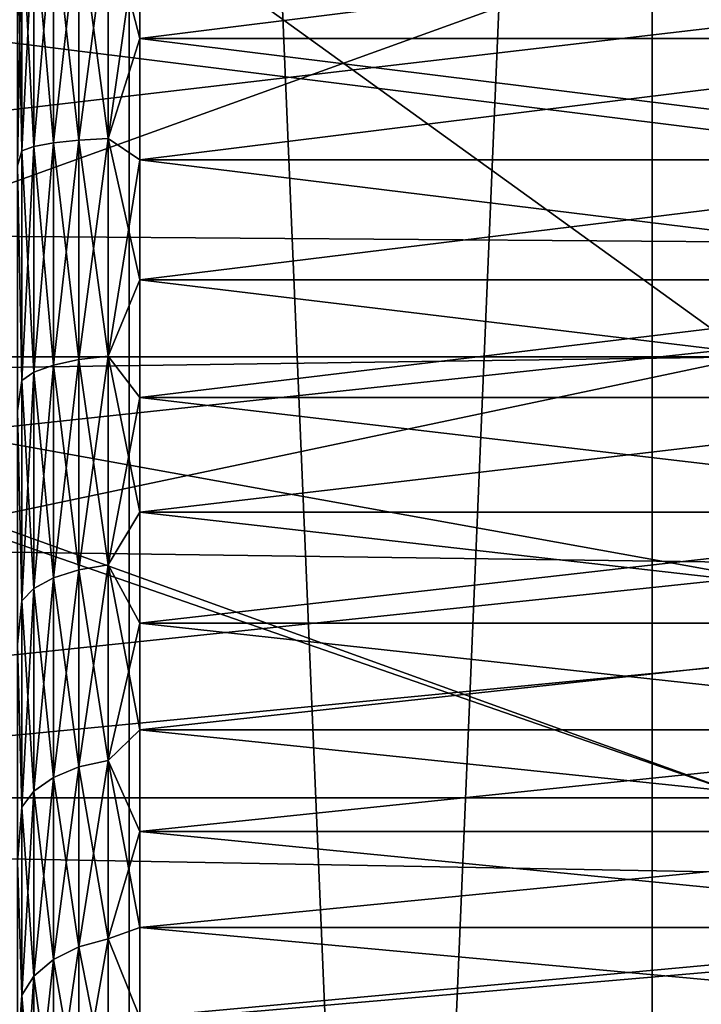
# Model space of a CAD drawing. Header units: metres. Extents: x -109 to 109, y -78 to 121.
# Tile 299 of 656: x -87.2 to -86.08, y 102.24 to 103.86. Entities that reach past the tile are written whole.
import ezdxf

# ---------------------------------------------------------------- set-up
doc = ezdxf.new("R2010")
doc.units = ezdxf.units.M
doc.layers.add('solid_508554_SW0001', color=7, linetype='CONTINUOUS')

msp = doc.modelspace()

# ---------------------------------------------------------------- linework, layer by layer
at = {"layer": 'solid_508554_SW0001'}
for points in [[(-87.758316, 109.825623, -25.499985), (-87.758324, 89.525627, -25.499985), (-87.017212, 89.525627, -24.358774)], [(-87.017204, 109.825623, -39.641228), (-87.017212, 89.525627, -39.641224), (-87.758324, 89.525627, -38.500015)], [(-87.017204, 109.825623, -39.641228), (-87.758324, 89.525627, -38.500015), (-87.758316, 109.825623, -38.500015)], [(-87.758316, 109.825623, -25.499985), (-87.017212, 89.525627, -24.358774), (-87.017204, 109.825623, -24.358772)], [(-87.017204, 109.825623, -24.358772), (-87.017212, 89.525627, -24.358774), (-86.160873, 89.525627, -23.301289)], [(-86.160873, 109.825623, -40.698708), (-86.160873, 89.525627, -40.698711), (-87.017212, 89.525627, -39.641224)], [(-86.160873, 109.825623, -40.698708), (-87.017212, 89.525627, -39.641224), (-87.017204, 109.825623, -39.641228)], [(-87.017204, 109.825623, -24.358772), (-86.160873, 89.525627, -23.301289), (-86.160873, 109.825623, -23.301292)], [(-86.160873, 109.825623, -23.301292), (-86.160873, 89.525627, -23.301289), (-85.198685, 89.525627, -22.339108)], [(-86.160873, 109.825623, -23.301292), (-85.198685, 89.525627, -22.339108), (-85.198708, 109.825623, -22.339127)], [(-85.198708, 109.825623, -41.660873), (-85.198685, 89.525627, -41.660892), (-86.160873, 89.525627, -40.698711)], [(-85.198708, 109.825623, -41.660873), (-86.160873, 89.525627, -40.698711), (-86.160873, 109.825623, -40.698708)], [(-86, 103.30394, -33.25), (-86, 104.025627, -33.25), (-88, 104.747314, -33.25)], [(-86, 104.747314, -30.75), (-86, 104.025627, -30.75), (-88, 103.30394, -30.75)], [(-86, 104.747314, -30.75), (-88, 103.30394, -30.75), (-88, 104.747314, -30.75)], [(-88, 103.30394, -33.25), (-86, 103.30394, -33.25), (-88, 104.747314, -33.25)], [(-88.879906, 103.513763, -35.967113), (-84.5, 103.480965, -35.962746), (-84.5, 104.025627, -36)], [(-88.869316, 104.025627, -36), (-88.879906, 103.513763, -35.967113), (-84.5, 104.025627, -36)], [(-88.879906, 103.513763, -28.032887), (-88.869316, 104.025627, -28), (-84.5, 103.480965, -28.037254)], [(-88.869316, 104.025627, -28), (-84.5, 104.025627, -28), (-84.5, 103.480965, -28.037254)], [(-86, 103.30394, -30.75), (-88, 103.30394, -30.75), (-86, 104.025627, -30.75)], [(-87.193184, 103.641624, -34.670773), (-87.199997, 103.616653, -34.719418), (-87.199997, 104.025627, -34.75)], [(-87.193184, 103.641624, -34.670773), (-87.199997, 104.025627, -34.75), (-87.193184, 104.025627, -34.698235)], [(-87.193184, 104.025627, -29.301764), (-87.199997, 104.025627, -29.25), (-87.199997, 103.616646, -29.280582)], [(-87.193184, 103.641624, -29.329227), (-87.193184, 104.025627, -29.301764), (-87.199997, 103.616646, -29.280582)], [(-87.193184, 103.641624, -29.329227), (-87.17318, 104.025627, -29.350046), (-87.193184, 104.025627, -29.301764)], [(-87.193184, 103.641624, -29.329227), (-87.17318, 103.648499, -29.377018), (-87.17318, 104.025627, -29.350046)], [(-87.17318, 103.648499, -34.622982), (-87.193184, 104.025627, -34.698235), (-87.17318, 104.025627, -34.649956)], [(-87.193184, 103.641624, -34.670773), (-87.193184, 104.025627, -34.698235), (-87.17318, 103.648499, -34.622982)], [(-87.17318, 103.648499, -29.377018), (-87.14135, 104.025627, -29.391495), (-87.17318, 104.025627, -29.350046)], [(-87.17318, 103.648499, -29.377018), (-87.14135, 103.654396, -29.418047), (-87.14135, 104.025627, -29.391495)], [(-87.14135, 103.654396, -34.581955), (-87.17318, 104.025627, -34.649956), (-87.14135, 104.025627, -34.608505)], [(-87.17318, 103.648499, -34.622982), (-87.17318, 104.025627, -34.649956), (-87.14135, 103.654396, -34.581955)], [(-87.14135, 103.654396, -29.418047), (-87.099861, 104.025627, -29.423283), (-87.14135, 104.025627, -29.391495)], [(-87.14135, 103.654396, -29.418047), (-87.099861, 103.65892, -29.449511), (-87.099861, 104.025627, -29.423283)], [(-87.099861, 103.65892, -34.550488), (-87.14135, 104.025627, -34.608505), (-87.099861, 104.025627, -34.576717)], [(-87.14135, 103.654396, -34.581955), (-87.14135, 104.025627, -34.608505), (-87.099861, 103.65892, -34.550488)], [(-87.099861, 103.65892, -29.449511), (-87.051559, 104.025627, -29.443239), (-87.099861, 104.025627, -29.423283)], [(-87.099861, 103.65892, -29.449511), (-87.051559, 103.661758, -29.469263), (-87.051559, 104.025627, -29.443239)], [(-87.051559, 103.661758, -34.530735), (-87.099861, 104.025627, -34.576717), (-87.051559, 104.025627, -34.556759)], [(-87.099861, 103.65892, -34.550488), (-87.099861, 104.025627, -34.576717), (-87.051559, 103.661758, -34.530735)], [(-87.051559, 104.025627, -34.556759), (-87, 104.025627, -34.549999), (-87, 103.825554, -34.542141)], [(-87.051559, 103.661758, -34.530735), (-87.051559, 104.025627, -34.556759), (-87, 103.825554, -34.542141)], [(-87.051559, 103.661758, -29.469263), (-87, 103.825554, -29.457861), (-87, 104.025627, -29.450001)], [(-87.051559, 103.661758, -29.469263), (-87, 104.025627, -29.450001), (-87.051559, 104.025627, -29.443239)], [(-85.400002, 103.825554, -34.542141), (-87, 104.025627, -34.549999), (-85.400002, 104.025627, -34.549999)], [(-85.400002, 103.825554, -34.542141), (-87, 103.825554, -34.542141), (-87, 104.025627, -34.549999)], [(-85.400002, 104.025627, -29.450001), (-87, 104.025627, -29.450001), (-87, 103.825554, -29.457861)], [(-85.400002, 103.825554, -29.457861), (-85.400002, 104.025627, -29.450001), (-87, 103.825554, -29.457861)], [(-87.051559, 103.661758, -34.530735), (-87, 103.825554, -34.542141), (-87, 103.626717, -34.518604)], [(-87.051559, 103.661758, -29.469263), (-87, 103.626717, -29.481396), (-87, 103.825554, -29.457861)], [(-85.400002, 103.626717, -34.518604), (-87, 103.626717, -34.518604), (-87, 103.825554, -34.542141)], [(-85.400002, 103.825554, -34.542141), (-85.400002, 103.626717, -34.518604), (-87, 103.825554, -34.542141)], [(-85.400002, 103.825554, -29.457861), (-87, 103.825554, -29.457861), (-87, 103.626717, -29.481396)], [(-85.400002, 103.626717, -29.481396), (-85.400002, 103.825554, -29.457861), (-87, 103.626717, -29.481396)], [(-87.17318, 103.648499, -34.622982), (-87.14135, 103.654396, -34.581955), (-87.14135, 103.290726, -34.502842)], [(-87.17318, 103.279045, -29.457388), (-87.14135, 103.290726, -29.497158), (-87.14135, 103.654396, -29.418047)], [(-87.17318, 103.648499, -29.377018), (-87.17318, 103.279045, -29.457388), (-87.14135, 103.654396, -29.418047)], [(-87.14135, 103.654396, -34.581955), (-87.099861, 103.65892, -34.550488), (-87.099861, 103.299683, -34.47234)], [(-87.14135, 103.290726, -29.497158), (-87.099861, 103.299683, -29.527658), (-87.099861, 103.65892, -29.449511)], [(-87.14135, 103.654396, -29.418047), (-87.14135, 103.290726, -29.497158), (-87.099861, 103.65892, -29.449511)], [(-87.14135, 103.290726, -34.502842), (-87.14135, 103.654396, -34.581955), (-87.099861, 103.299683, -34.47234)], [(-87.099861, 103.65892, -34.550488), (-87.051559, 103.661758, -34.530735), (-87.051559, 103.305305, -34.453194)], [(-87.099861, 103.299683, -29.527658), (-87.051559, 103.305305, -29.546806), (-87.051559, 103.661758, -29.469263)], [(-87.099861, 103.65892, -29.449511), (-87.099861, 103.299683, -29.527658), (-87.051559, 103.661758, -29.469263)], [(-87.099861, 103.299683, -34.47234), (-87.099861, 103.65892, -34.550488), (-87.051559, 103.305305, -34.453194)], [(-87.051559, 103.661758, -34.530735), (-87, 103.626717, -34.518604), (-87, 103.430336, -34.479542)], [(-87.051559, 103.305305, -34.453194), (-87.051559, 103.661758, -34.530735), (-87, 103.430336, -34.479542)], [(-87.051559, 103.661758, -29.469263), (-87.051559, 103.305305, -29.546806), (-87, 103.626717, -29.481396)], [(-87.193184, 103.641624, -29.329227), (-87.199997, 103.616646, -29.280582), (-87.193184, 103.265442, -29.411062)], [(-87.193184, 103.265442, -34.58894), (-87.199997, 103.616653, -34.719418), (-87.193184, 103.641624, -34.670773)], [(-87.193184, 103.641624, -34.670773), (-87.17318, 103.648499, -34.622982), (-87.17318, 103.279045, -34.542614)], [(-87.193184, 103.265442, -29.411062), (-87.17318, 103.279045, -29.457388), (-87.17318, 103.648499, -29.377018)], [(-87.193184, 103.641624, -29.329227), (-87.193184, 103.265442, -29.411062), (-87.17318, 103.648499, -29.377018)], [(-87.193184, 103.265442, -34.58894), (-87.193184, 103.641624, -34.670773), (-87.17318, 103.279045, -34.542614)], [(-87.17318, 103.279045, -34.542614), (-87.17318, 103.648499, -34.622982), (-87.14135, 103.290726, -34.502842)], [(-87.193184, 103.265442, -34.58894), (-87.199997, 103.215607, -34.627998), (-87.199997, 103.616653, -34.719418)], [(-87.193184, 103.265442, -29.411062), (-87.199997, 103.616646, -29.280582), (-87.199997, 103.215599, -29.372005)], [(-87.051559, 103.305305, -29.546806), (-87, 103.430336, -29.520456), (-87, 103.626717, -29.481396)], [(-85.400002, 103.430336, -34.479542), (-87, 103.430336, -34.479542), (-87, 103.626717, -34.518604)], [(-85.400002, 103.626717, -34.518604), (-85.400002, 103.430336, -34.479542), (-87, 103.626717, -34.518604)], [(-85.400002, 103.626717, -29.481396), (-87, 103.626717, -29.481396), (-87, 103.430336, -29.520456)], [(-85.400002, 103.430336, -29.520456), (-85.400002, 103.626717, -29.481396), (-87, 103.430336, -29.520456)], [(-88.879906, 103.513763, -35.967113), (-88.911133, 103.007668, -35.868301), (-84.5, 103.480965, -35.962746)], [(-88.911133, 103.007675, -28.131697), (-88.879906, 103.513763, -28.032887), (-84.5, 103.480965, -28.037254)], [(-88.911133, 103.007668, -35.868301), (-84.5, 102.946449, -35.851673), (-84.5, 103.480965, -35.962746)], [(-88.911133, 103.007675, -28.131697), (-84.5, 103.480965, -28.037254), (-84.5, 102.946449, -28.148327)], [(-87.051559, 103.305305, -34.453194), (-87, 103.430336, -34.479542), (-87, 103.237633, -34.425194)], [(-87.051559, 103.305305, -29.546806), (-87, 103.237633, -29.574806), (-87, 103.430336, -29.520456)], [(-85.400002, 103.237633, -34.425194), (-87, 103.237633, -34.425194), (-87, 103.430336, -34.479542)], [(-85.400002, 103.430336, -34.479542), (-85.400002, 103.237633, -34.425194), (-87, 103.430336, -34.479542)], [(-85.400002, 103.430336, -29.520456), (-87, 103.430336, -29.520456), (-87, 103.237633, -29.574806)], [(-85.400002, 103.237633, -29.574806), (-85.400002, 103.430336, -29.520456), (-87, 103.237633, -29.574806)], [(-86, 103.30394, -30.75), (-86, 102.943092, -31.375), (-89.4254, 102.582253, -32)], [(-86, 103.30394, -30.75), (-89.4254, 102.582253, -32), (-88, 103.275627, -30.799038)], [(-88, 103.30394, -33.25), (-86, 102.582253, -32), (-86, 102.943092, -32.625)], [(-88, 103.30394, -33.25), (-86, 102.943092, -32.625), (-86, 103.30394, -33.25)], [(-88, 103.275627, -33.200962), (-86, 102.582253, -32), (-88, 103.30394, -33.25)], [(-86, 103.30394, -30.75), (-88, 103.275627, -30.799038), (-88, 103.30394, -30.75)], [(-87.14135, 103.290726, -34.502842), (-87.099861, 103.299683, -34.47234), (-87.099861, 102.955215, -34.343864)], [(-87.14135, 102.942017, -29.62722), (-87.099861, 102.955215, -29.656136), (-87.099861, 103.299683, -29.527658)], [(-87.14135, 103.290726, -29.497158), (-87.14135, 102.942017, -29.62722), (-87.099861, 103.299683, -29.527658)], [(-87.099861, 103.299683, -34.47234), (-87.051559, 103.305305, -34.453194), (-87.051559, 102.963509, -34.32571)], [(-87.099861, 102.955215, -29.656136), (-87.051559, 102.963509, -29.674288), (-87.051559, 103.305305, -29.546806)], [(-87.099861, 103.299683, -29.527658), (-87.099861, 102.955215, -29.656136), (-87.051559, 103.305305, -29.546806)], [(-87.099861, 102.955215, -34.343864), (-87.099861, 103.299683, -34.47234), (-87.051559, 102.963509, -34.32571)], [(-87.051559, 103.305305, -34.453194), (-87, 103.237633, -34.425194), (-87, 103.049782, -34.355892)], [(-87.051559, 102.963509, -34.32571), (-87.051559, 103.305305, -34.453194), (-87, 103.049782, -34.355892)], [(-87.051559, 103.305305, -29.546806), (-87.051559, 102.963509, -29.674288), (-87, 103.237633, -29.574806)], [(-87.193184, 103.265442, -34.58894), (-87.17318, 103.279045, -34.542614), (-87.17318, 102.924797, -34.410484)], [(-87.193184, 102.904739, -29.545597), (-87.17318, 102.924797, -29.589516), (-87.17318, 103.279045, -29.457388)], [(-87.193184, 103.265442, -29.411062), (-87.193184, 102.904739, -29.545597), (-87.17318, 103.279045, -29.457388)], [(-87.17318, 103.279045, -34.542614), (-87.14135, 103.290726, -34.502842), (-87.14135, 102.942017, -34.37278)], [(-87.17318, 102.924797, -29.589516), (-87.14135, 102.942017, -29.62722), (-87.14135, 103.290726, -29.497158)], [(-87.17318, 103.279045, -29.457388), (-87.17318, 102.924797, -29.589516), (-87.14135, 103.290726, -29.497158)], [(-87.17318, 102.924797, -34.410484), (-87.17318, 103.279045, -34.542614), (-87.14135, 102.942017, -34.37278)], [(-87.14135, 102.942017, -34.37278), (-87.14135, 103.290726, -34.502842), (-87.099861, 102.955215, -34.343864)], [(-88, 103.275627, -33.200962), (-89.4254, 102.582253, -32), (-86, 102.582253, -32)], [(-87.193184, 103.265442, -29.411062), (-87.199997, 103.215599, -29.372005), (-87.193184, 102.904739, -29.545597)], [(-87.193184, 102.904739, -34.454403), (-87.199997, 103.215607, -34.627998), (-87.193184, 103.265442, -34.58894)], [(-87.193184, 102.904739, -34.454403), (-87.193184, 103.265442, -34.58894), (-87.17318, 102.924797, -34.410484)], [(-87.051559, 102.963509, -29.674288), (-87, 103.049782, -29.644108), (-87, 103.237633, -29.574806)], [(-85.400002, 103.049782, -34.355892), (-87, 103.049782, -34.355892), (-87, 103.237633, -34.425194)], [(-85.400002, 103.237633, -34.425194), (-85.400002, 103.049782, -34.355892), (-87, 103.237633, -34.425194)], [(-85.400002, 103.237633, -29.574806), (-87, 103.237633, -29.574806), (-87, 103.049782, -29.644108)], [(-85.400002, 103.049782, -29.644108), (-85.400002, 103.237633, -29.574806), (-87, 103.049782, -29.644108)], [(-87.193184, 102.904739, -34.454403), (-87.199997, 102.832985, -34.477924), (-87.199997, 103.215607, -34.627998)], [(-87.193184, 102.904739, -29.545597), (-87.199997, 103.215599, -29.372005), (-87.199997, 102.832977, -29.522079)], [(-87.051559, 102.963509, -34.32571), (-87, 103.049782, -34.355892), (-87, 102.867943, -34.272064)], [(-87.051559, 102.963509, -29.674288), (-87, 102.867943, -29.727936), (-87, 103.049782, -29.644108)], [(-85.400002, 102.867943, -34.272064), (-87, 102.867943, -34.272064), (-87, 103.049782, -34.355892)], [(-85.400002, 103.049782, -34.355892), (-85.400002, 102.867943, -34.272064), (-87, 103.049782, -34.355892)], [(-85.400002, 103.049782, -29.644108), (-87, 103.049782, -29.644108), (-87, 102.867943, -29.727936)], [(-85.400002, 102.867943, -29.727936), (-85.400002, 103.049782, -29.644108), (-87, 102.867943, -29.727936)], [(-88.961327, 102.514099, -28.296583), (-88.911133, 103.007675, -28.131697), (-84.5, 102.946449, -28.148327)], [(-88.911133, 103.007668, -35.868301), (-88.961327, 102.514091, -35.703415), (-84.5, 102.946449, -35.851673)], [(-87.099861, 102.955215, -34.343864), (-87.051559, 102.963509, -34.32571), (-87.051559, 102.643333, -34.150883)], [(-87.099861, 102.632545, -29.832329), (-87.051559, 102.643333, -29.849115), (-87.051559, 102.963509, -29.674288)], [(-87.099861, 102.955215, -29.656136), (-87.099861, 102.632545, -29.832329), (-87.051559, 102.963509, -29.674288)], [(-87.051559, 102.963509, -34.32571), (-87, 102.867943, -34.272064), (-87, 102.693253, -34.174229)], [(-87.051559, 102.643333, -34.150883), (-87.051559, 102.963509, -34.32571), (-87, 102.693253, -34.174229)], [(-87.051559, 102.963509, -29.674288), (-87.051559, 102.643333, -29.849115), (-87, 102.867943, -29.727936)], [(-86, 102.582253, -32), (-89.4254, 102.582253, -32), (-86, 102.943092, -31.375)], [(-88.961327, 102.514091, -35.703415), (-84.5, 102.432037, -35.66885), (-84.5, 102.946449, -35.851673)], [(-88.961327, 102.514099, -28.296583), (-84.5, 102.946449, -28.148327), (-84.5, 102.432037, -28.331148)], [(-87.17318, 102.924797, -34.410484), (-87.14135, 102.942017, -34.37278), (-87.14135, 102.615364, -34.194412)], [(-87.17318, 102.592949, -29.770716), (-87.14135, 102.615364, -29.805586), (-87.14135, 102.942017, -29.62722)], [(-87.17318, 102.924797, -29.589516), (-87.17318, 102.592949, -29.770716), (-87.14135, 102.942017, -29.62722)], [(-87.14135, 102.942017, -34.37278), (-87.099861, 102.955215, -34.343864), (-87.099861, 102.632545, -34.167671)], [(-87.14135, 102.615364, -29.805586), (-87.099861, 102.632545, -29.832329), (-87.099861, 102.955215, -29.656136)], [(-87.14135, 102.942017, -29.62722), (-87.14135, 102.615364, -29.805586), (-87.099861, 102.955215, -29.656136)], [(-87.14135, 102.615364, -34.194412), (-87.14135, 102.942017, -34.37278), (-87.099861, 102.632545, -34.167671)], [(-87.099861, 102.632545, -34.167671), (-87.099861, 102.955215, -34.343864), (-87.051559, 102.643333, -34.150883)], [(-87.193184, 102.904739, -34.454403), (-87.17318, 102.924797, -34.410484), (-87.17318, 102.592949, -34.229282)], [(-87.193184, 102.566849, -29.730099), (-87.17318, 102.592949, -29.770716), (-87.17318, 102.924797, -29.589516)], [(-87.193184, 102.904739, -29.545597), (-87.193184, 102.566849, -29.730099), (-87.17318, 102.924797, -29.589516)], [(-87.17318, 102.592949, -34.229282), (-87.17318, 102.924797, -34.410484), (-87.14135, 102.615364, -34.194412)], [(-87.193184, 102.904739, -29.545597), (-87.199997, 102.832977, -29.522079), (-87.193184, 102.566849, -29.730099)], [(-87.193184, 102.566849, -34.269901), (-87.199997, 102.832985, -34.477924), (-87.193184, 102.904739, -34.454403)], [(-87.193184, 102.566849, -34.269901), (-87.193184, 102.904739, -34.454403), (-87.17318, 102.592949, -34.229282)], [(-87.051559, 102.643333, -29.849115), (-87, 102.693253, -29.825771), (-87, 102.867943, -29.727936)], [(-85.400002, 102.693253, -34.174229), (-87, 102.693253, -34.174229), (-87, 102.867943, -34.272064)], [(-85.400002, 102.867943, -34.272064), (-85.400002, 102.693253, -34.174229), (-87, 102.867943, -34.272064)], [(-85.400002, 102.867943, -29.727936), (-87, 102.867943, -29.727936), (-87, 102.693253, -29.825771)], [(-85.400002, 102.693253, -29.825771), (-85.400002, 102.867943, -29.727936), (-87, 102.693253, -29.825771)], [(-87.193184, 102.566849, -34.269901), (-87.199997, 102.476906, -34.272438), (-87.199997, 102.832985, -34.477924)], [(-87.193184, 102.566849, -29.730099), (-87.199997, 102.832977, -29.522079), (-87.199997, 102.476906, -29.727566)], [(-87.051559, 102.643333, -34.150883), (-87, 102.693253, -34.174229), (-87, 102.526772, -34.062988)], [(-87.051559, 102.643333, -29.849115), (-87, 102.526772, -29.93701), (-87, 102.693253, -29.825771)], [(-85.400002, 102.526772, -34.062988), (-87, 102.526772, -34.062988), (-87, 102.693253, -34.174229)], [(-85.400002, 102.693253, -34.174229), (-85.400002, 102.526772, -34.062988), (-87, 102.693253, -34.174229)], [(-85.400002, 102.693253, -29.825771), (-87, 102.693253, -29.825771), (-87, 102.526772, -29.93701)], [(-85.400002, 102.526772, -29.93701), (-85.400002, 102.693253, -29.825771), (-87, 102.526772, -29.93701)], [(-87.099861, 102.632545, -34.167671), (-87.051559, 102.643333, -34.150883), (-87.051559, 102.351303, -33.93227)], [(-87.099861, 102.338234, -30.052649), (-87.051559, 102.351303, -30.06773), (-87.051559, 102.643333, -29.849115)], [(-87.099861, 102.632545, -29.832329), (-87.099861, 102.338234, -30.052649), (-87.051559, 102.643333, -29.849115)], [(-87.051559, 102.643333, -34.150883), (-87, 102.526772, -34.062988), (-87, 102.36953, -33.939034)], [(-87.051559, 102.351303, -33.93227), (-87.051559, 102.643333, -34.150883), (-87, 102.36953, -33.939034)], [(-87.051559, 102.643333, -29.849115), (-87.051559, 102.351303, -30.06773), (-87, 102.526772, -29.93701)], [(-87.14135, 102.615364, -34.194412), (-87.099861, 102.632545, -34.167671), (-87.099861, 102.338234, -33.947353)], [(-87.14135, 102.317421, -30.028624), (-87.099861, 102.338234, -30.052649), (-87.099861, 102.632545, -29.832329)], [(-87.14135, 102.615364, -29.805586), (-87.14135, 102.317421, -30.028624), (-87.099861, 102.632545, -29.832329)], [(-87.099861, 102.338234, -33.947353), (-87.099861, 102.632545, -34.167671), (-87.051559, 102.351303, -33.93227)], [(-87.17318, 102.592949, -34.229282), (-87.14135, 102.615364, -34.194412), (-87.14135, 102.317421, -33.971375)], [(-87.17318, 102.290276, -29.997297), (-87.14135, 102.317421, -30.028624), (-87.14135, 102.615364, -29.805586)], [(-87.17318, 102.592949, -29.770716), (-87.17318, 102.290276, -29.997297), (-87.14135, 102.615364, -29.805586)], [(-87.14135, 102.317421, -33.971375), (-87.14135, 102.615364, -34.194412), (-87.099861, 102.338234, -33.947353)], [(-87.193184, 102.566849, -34.269901), (-87.17318, 102.592949, -34.229282), (-87.17318, 102.290276, -34.002701)], [(-87.193184, 102.258659, -29.96081), (-87.17318, 102.290276, -29.997297), (-87.17318, 102.592949, -29.770716)], [(-87.193184, 102.566849, -29.730099), (-87.193184, 102.258659, -29.96081), (-87.17318, 102.592949, -29.770716)], [(-87.17318, 102.290276, -34.002701), (-87.17318, 102.592949, -34.229282), (-87.14135, 102.317421, -33.971375)], [(-87.193184, 102.566849, -29.730099), (-87.199997, 102.476906, -29.727566), (-87.193184, 102.258659, -29.96081)], [(-87.193184, 102.258659, -34.039192), (-87.199997, 102.476906, -34.272438), (-87.193184, 102.566849, -34.269901)], [(-87.193184, 102.258659, -34.039192), (-87.193184, 102.566849, -34.269901), (-87.17318, 102.290276, -34.002701)], [(-87.051559, 102.351303, -30.06773), (-87, 102.36953, -30.060968), (-87, 102.526772, -29.93701)], [(-85.400002, 102.36953, -33.939034), (-87, 102.36953, -33.939034), (-87, 102.526772, -34.062988)], [(-85.400002, 102.526772, -34.062988), (-85.400002, 102.36953, -33.939034), (-87, 102.526772, -34.062988)], [(-85.400002, 102.526772, -29.93701), (-87, 102.526772, -29.93701), (-87, 102.36953, -30.060968)], [(-85.400002, 102.36953, -30.060968), (-85.400002, 102.526772, -29.93701), (-87, 102.36953, -30.060968)], [(-89.027458, 102.041389, -28.526846), (-88.961327, 102.514099, -28.296583), (-84.5, 102.432037, -28.331148)], [(-88.961327, 102.514091, -35.703415), (-89.027458, 102.041382, -35.473152), (-84.5, 102.432037, -35.66885)], [(-87.193184, 102.258659, -29.96081), (-87.199997, 102.476906, -29.727566), (-87.199997, 102.155472, -29.98381)], [(-87.193184, 102.258659, -34.039192), (-87.199997, 102.155472, -34.016193), (-87.199997, 102.476906, -34.272438)], [(-89.027458, 102.041382, -35.473152), (-84.5, 101.947304, -35.417686), (-84.5, 102.432037, -35.66885)], [(-89.027458, 102.041389, -28.526846), (-84.5, 102.432037, -28.331148), (-84.5, 101.947304, -28.582314)], [(-87.051559, 102.351303, -33.93227), (-87, 102.36953, -33.939034), (-87, 102.222504, -33.80312)], [(-87.051559, 102.351303, -30.06773), (-87, 102.222504, -30.19688), (-87, 102.36953, -30.060968)], [(-85.400002, 102.222504, -33.80312), (-87, 102.222504, -33.80312), (-87, 102.36953, -33.939034)], [(-85.400002, 102.36953, -33.939034), (-85.400002, 102.222504, -33.80312), (-87, 102.36953, -33.939034)], [(-85.400002, 102.36953, -30.060968), (-87, 102.36953, -30.060968), (-87, 102.222504, -30.19688)], [(-85.400002, 102.222504, -30.19688), (-85.400002, 102.36953, -30.060968), (-87, 102.222504, -30.19688)], [(-87.099861, 102.338234, -33.947353), (-87.051559, 102.351303, -33.93227), (-87.051559, 102.093353, -33.674324)], [(-87.099861, 102.07827, -30.312609), (-87.051559, 102.093353, -30.325678), (-87.051559, 102.351303, -30.06773)], [(-87.099861, 102.338234, -30.052649), (-87.099861, 102.07827, -30.312609), (-87.051559, 102.351303, -30.06773)], [(-87.051559, 102.093353, -33.674324), (-87.051559, 102.351303, -33.93227), (-87, 102.222504, -33.80312)], [(-87.051559, 102.351303, -30.06773), (-87.051559, 102.093353, -30.325678), (-87, 102.222504, -30.19688)], [(-87.14135, 102.317421, -33.971375), (-87.099861, 102.338234, -33.947353), (-87.099861, 102.07827, -33.687389)], [(-87.14135, 102.054253, -30.291792), (-87.099861, 102.07827, -30.312609), (-87.099861, 102.338234, -30.052649)], [(-87.14135, 102.317421, -30.028624), (-87.14135, 102.054253, -30.291792), (-87.099861, 102.338234, -30.052649)], [(-87.099861, 102.07827, -33.687389), (-87.099861, 102.338234, -33.947353), (-87.051559, 102.093353, -33.674324)], [(-87.17318, 102.290276, -34.002701), (-87.14135, 102.317421, -33.971375), (-87.14135, 102.054253, -33.708206)], [(-87.17318, 102.022926, -30.264648), (-87.14135, 102.054253, -30.291792), (-87.14135, 102.317421, -30.028624)], [(-87.17318, 102.290276, -29.997297), (-87.17318, 102.022926, -30.264648), (-87.14135, 102.317421, -30.028624)], [(-87.14135, 102.054253, -33.708206), (-87.14135, 102.317421, -33.971375), (-87.099861, 102.07827, -33.687389)], [(-87.193184, 102.258659, -34.039192), (-87.17318, 102.290276, -34.002701), (-87.17318, 102.022926, -33.735352)], [(-87.193184, 101.986435, -30.23303), (-87.17318, 102.022926, -30.264648), (-87.17318, 102.290276, -29.997297)], [(-87.193184, 102.258659, -29.96081), (-87.193184, 101.986435, -30.23303), (-87.17318, 102.290276, -29.997297)], [(-87.17318, 102.022926, -33.735352), (-87.17318, 102.290276, -34.002701), (-87.14135, 102.054253, -33.708206)], [(-87.193184, 102.258659, -29.96081), (-87.199997, 102.155472, -29.98381), (-87.193184, 101.986435, -30.23303)], [(-87.193184, 101.986435, -33.766968), (-87.199997, 102.155472, -34.016193), (-87.193184, 102.258659, -34.039192)], [(-87.193184, 101.986435, -33.766968), (-87.193184, 102.258659, -34.039192), (-87.17318, 102.022926, -33.735352)]]:
    msp.add_3dface(points, dxfattribs=at)

doc.saveas('drawing.dxf')
